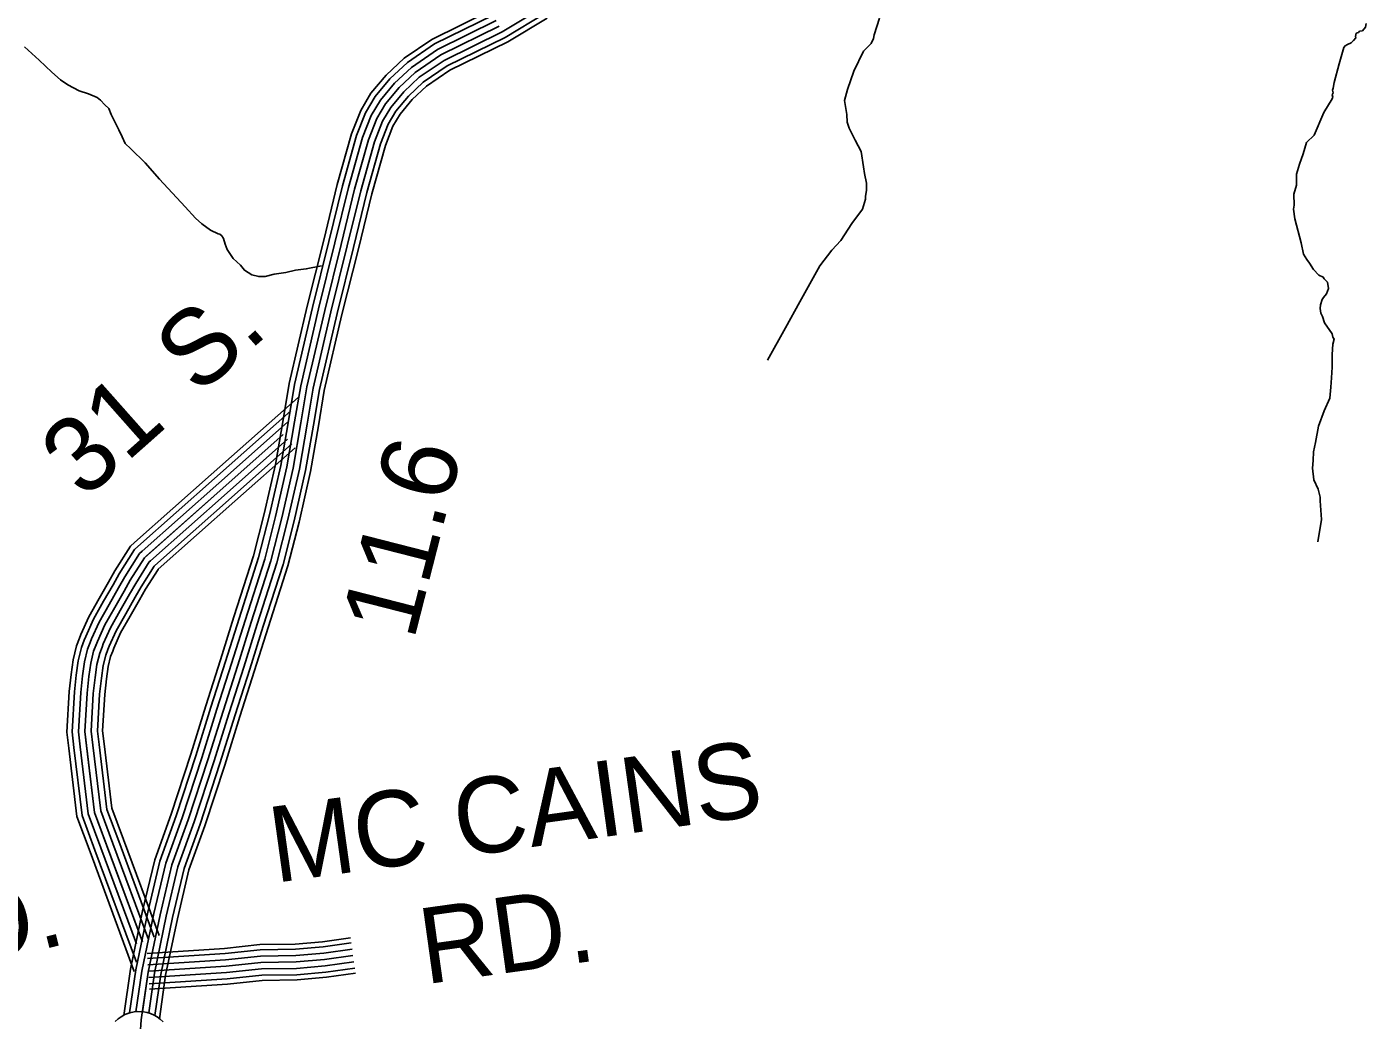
# Model space of a CAD drawing. Extents: x 1551132 to 1791609, y 378168 to 563823.
# Drawn here: x 1653929 to 1660473, y 433041 to 437892 of the extents above; entities that cross this region are included whole.
import ezdxf

# ---------------------------------------------------------------- set-up
doc = ezdxf.new("R2010")
doc.units = 0
for name, color, linetype in [('DESIGN - ROW - Right-of-Way and Easement Labels', 7, 'Continuous'), ('DESIGN - TRAFFIC CONTROL PERMANENT - Signalization', 7, 'Continuous'), ('DESIGN - TRANSPORTATION - Text', 7, 'Continuous'), ('SURVEY - CENTERLINE - Preliminary Text', 7, 'Continuous'), ('SURVEY - TRANSPORTATION - Roads', 7, 'Continuous'), ('SURVEY - VEGETATION - Features with Text', 7, 'Continuous')]:
    doc.layers.add(name, color=color, linetype=linetype)

msp = doc.modelspace()

# ---------------------------------------------------------------- linework, layer by layer
at = {"layer": 'DESIGN - TRANSPORTATION - Text'}
for points in [[(1658094.426, 437934.612), (1658069.543, 437852.777), (1658065.343, 437834.793), (1658055.094, 437810.876), (1658016.719, 437773.249), (1657969.687, 437675.639), (1657938.721, 437585.861), (1657924.138, 437531.951), (1657935.363, 437463.733), (1657936.938, 437425.665), (1657946.613, 437397.523), (1657975.92, 437339.121), (1658005.253, 437282.728), (1658016.411, 437208.501), (1658022.044, 437176.401), (1658031.494, 437128.233), (1658031.085, 437092.19), (1658026.777, 437064.198), (1658026.627, 437050.181), (1658012.111, 437002.279), (1657959.379, 436930.761), (1657906.53, 436849.234), (1657862.056, 436801.666), (1657803.266, 436724.205), (1657705.434, 436549.051), (1657636.094, 436421.647), (1657548.455, 436264.401)], [(1660473.087, 437908.396), (1660468.895, 437890.421), (1660454.712, 437872.553), (1660440.713, 437870.703), (1660434.654, 437864.762), (1660424.621, 437860.87), (1660420.446, 437844.894), (1660422.38, 437838.869), (1660410.238, 437824.977), (1660400.114, 437813.077), (1660382.056, 437805.268), (1660370.006, 437799.393), (1660363.923, 437791.443), (1660341.057, 437711.591), (1660316.065, 437619.747), (1660311.757, 437591.754), (1660307.649, 437581.787), (1660311.507, 437569.729), (1660307.407, 437559.762), (1660309.266, 437547.728), (1660307.182, 437539.736), (1660266.5, 437474.101), (1660219.309, 437362.465), (1660180.96, 437326.847), (1660164.36, 437270.954), (1660147.819, 437221.07), (1660133.303, 437173.16), (1660132.703, 437119.1), (1660120.228, 437075.174), (1660121.62, 437021.089), (1660117.403, 437001.114), (1660124.878, 436954.971), (1660155.51, 436836.476), (1660166.893, 436782.275), (1660182.576, 436756.066), (1660196.359, 436737.89), (1660215.992, 436707.639), (1660241.65, 436679.314), (1660263.499, 436669.063), (1660267.408, 436661.005), (1660283.207, 436644.813), (1660288.866, 436614.712), (1660278.591, 436588.786), (1660264.408, 436570.919), (1660258.3, 436560.977), (1660250.025, 436535.035), (1660247.825, 436517.034), (1660251.55, 436492.959), (1660259.358, 436476.85), (1660269.008, 436446.708), (1660306.357, 436392.223), (1660310.173, 436376.164), (1660316.048, 436366.081), (1660309.79, 436342.122), (1660307.232, 436292.079), (1660306.54, 436230.01), (1660303.965, 436177.967), (1660299.457, 436131.958), (1660294.857, 436077.931), (1660268.199, 436016.146), (1660239.408, 435942.361), (1660224.533, 435862.417), (1660216.033, 435816.458), (1660213.567, 435774.423), (1660211.142, 435736.397), (1660216.508, 435680.271), (1660237.966, 435633.97), (1660247.524, 435595.819), (1660247.324, 435577.793), (1660254.282, 435485.591), (1660237.099, 435377.638)], [(1653918.199, 437794.373), (1653989.38, 437729.505), (1654050.646, 437670.753), (1654094.161, 437632.227), (1654129.844, 437607.801), (1654185.451, 437579.151), (1654231.225, 437564.625), (1654272.965, 437546.142), (1654288.815, 437533.95), (1654310.531, 437511.682)], [(1654310.531, 437511.682), (1654330.306, 437493.44), (1654341.955, 437463.273), (1654379.071, 437388.771), (1654394.671, 437354.553), (1654410.287, 437322.336), (1654437.961, 437295.993), (1654507.101, 437227.142), (1654578.133, 437148.256), (1654702.455, 437012.711), (1654753.779, 436958.076), (1654783.428, 436929.709), (1654827.027, 436899.192), (1654864.776, 436880.749), (1654872.743, 436878.658), (1654882.634, 436870.541), (1654890.492, 436858.441), (1654898.167, 436830.315), (1654907.858, 436804.172), (1654937.324, 436759.788), (1654972.924, 436727.354), (1654992.623, 436703.103), (1655028.331, 436680.686), (1655062.188, 436672.302), (1655094.146, 436671.944), (1655138.22, 436683.478), (1655194.252, 436692.878), (1655242.317, 436704.362), (1655294.316, 436709.795), (1655368.389, 436725.004)]]:
    msp.add_lwpolyline(points, dxfattribs=at)
at = {"layer": 'SURVEY - CENTERLINE - Preliminary Text'}
for points in [[(1656195.087, 437972.104), (1655907.569, 437830.733), (1655772.172, 437738.172), (1655684.791, 437656.395), (1655610.184, 437567.218), (1655560.41, 437483.241), (1655515.419, 437368.704), (1655446.004, 437121.223), (1655379.672, 436850.166), (1655299.116, 436527.857), (1655211.509, 436150.631), (1655181.76, 435972.101), (1655144.552, 435754.703), (1655089.512, 435514.264), (1655036.855, 435308.05), (1654941.298, 435010.584), (1654875.708, 434800.778), (1654803.976, 434576.931), (1654730.27, 434339.449), (1654634.688, 434047.742), (1654553.765, 433824.586), (1654494.475, 433574.596), (1654435.584, 433290.889), (1654402.535, 433063.649)], [(1656207.387, 437949.495), (1655920.56, 437808.466), (1655788.313, 437718.055), (1655703.507, 437638.686), (1655631.242, 437552.309), (1655583.585, 437471.907), (1655539.827, 437360.512), (1655470.879, 437114.689), (1655404.638, 436843.99), (1655324.115, 436521.832), (1655236.742, 436145.597), (1655207.118, 435967.817), (1655169.785, 435749.662), (1655114.503, 435508.214), (1655061.571, 435300.925), (1654965.814, 435002.817), (1654900.224, 434793.011), (1654828.509, 434569.197), (1654754.769, 434331.633), (1654658.996, 434039.35), (1654578.448, 433817.211), (1654519.582, 433569.013), (1654460.925, 433286.422), (1654430.368, 433076.275)], [(1656446.231, 437984.163), (1656251.877, 437867.734), (1655967.559, 437727.939), (1655846.662, 437645.295), (1655771.197, 437574.66), (1655707.398, 437498.408), (1655667.408, 437430.931), (1655628.1, 437330.878), (1655560.843, 437091.072), (1655494.911, 436821.665), (1655414.53, 436500.031), (1655327.99, 436127.422), (1655298.815, 435952.325), (1655261.008, 435731.428), (1655204.901, 435486.33), (1655150.977, 435275.174), (1655054.462, 434974.716), (1654988.889, 434764.944), (1654917.199, 434541.222), (1654843.367, 434303.365), (1654746.919, 434009.008), (1654667.696, 433790.535), (1654610.372, 433548.829), (1654552.548, 433270.263), (1654524.499, 433077.333)], [(1656460.473, 437956.562), (1656266.702, 437840.475), (1655983.225, 437701.097), (1655866.111, 437621.036), (1655793.755, 437553.318), (1655732.789, 437480.441), (1655695.349, 437417.272), (1655657.524, 437320.995), (1655590.826, 437083.205), (1655525.002, 436814.223), (1655444.662, 436492.765), (1655358.406, 436121.363), (1655329.381, 435947.167), (1655291.416, 435725.344), (1655235.033, 435479.03), (1655180.785, 435266.591), (1655084.012, 434965.349), (1655018.438, 434755.594), (1654946.756, 434531.896), (1654872.9, 434293.948), (1654776.227, 433998.899), (1654697.445, 433781.643), (1654640.63, 433542.095), (1654583.089, 433264.871), (1654553.89, 433064.091)], [(1656471.822, 437934.545), (1656278.527, 437818.75), (1655995.717, 437679.696), (1655881.619, 437601.694), (1655811.746, 437536.3), (1655753.031, 437466.115), (1655717.623, 437406.38), (1655680.982, 437313.12), (1655614.734, 437076.922), (1655549.002, 436808.29), (1655468.695, 436486.973), (1655382.655, 436116.53), (1655353.756, 435943.05), (1655315.665, 435720.503), (1655259.058, 435473.213), (1655204.542, 435259.749), (1655107.578, 434957.883), (1655042.004, 434748.135), (1654970.331, 434524.463), (1654896.449, 434286.432), (1654799.593, 433990.832), (1654721.17, 433774.56), (1654664.762, 433536.728), (1654607.447, 433260.58), (1654576.581, 433048.382)], [(1656222.212, 437922.236), (1655936.227, 437781.624), (1655807.763, 437693.796), (1655726.065, 437617.344), (1655656.633, 437534.342), (1655611.526, 437458.248), (1655569.252, 437350.629), (1655500.861, 437106.822), (1655434.729, 436836.549), (1655354.248, 436514.565), (1655267.158, 436139.539), (1655237.684, 435962.659), (1655200.193, 435743.578), (1655144.636, 435500.913), (1655091.378, 435292.341), (1654995.364, 434993.45), (1654929.774, 434783.661), (1654858.067, 434559.872), (1654784.302, 434322.216), (1654688.304, 434029.241), (1654608.197, 433808.319), (1654549.84, 433562.279), (1654491.466, 433281.03), (1654462.409, 433081.266)], [(1656237.045, 437894.985), (1655951.893, 437754.781), (1655827.212, 437669.546), (1655748.631, 437596.002), (1655682.016, 437516.375), (1655639.467, 437444.59), (1655598.676, 437340.754), (1655530.852, 437098.947), (1655464.82, 436829.107), (1655384.389, 436507.298), (1655297.574, 436133.48), (1655268.25, 435957.492), (1655230.6, 435737.503), (1655174.768, 435493.622), (1655121.178, 435283.758), (1655024.913, 434984.083), (1654959.331, 434774.303), (1654887.633, 434550.547), (1654813.834, 434312.791), (1654717.611, 434019.124), (1654637.946, 433799.427), (1654580.106, 433555.554), (1654522.007, 433275.647), (1654488.266, 433043.624), (1654463.583, 432685.398)], [(1656237.045, 437894.985), (1655951.893, 437754.781), (1655827.212, 437669.546), (1655748.631, 437596.002), (1655682.016, 437516.375), (1655639.467, 437444.59), (1655598.676, 437340.754), (1655530.852, 437098.947), (1655464.82, 436829.107), (1655384.389, 436507.298), (1655297.574, 436133.48), (1655268.25, 435957.492), (1655230.6, 435737.503), (1655174.768, 435493.622), (1655121.178, 435283.758), (1655024.913, 434984.083), (1654959.331, 434774.303), (1654887.633, 434550.547), (1654813.834, 434312.791), (1654717.611, 434019.124), (1654637.946, 433799.427), (1654580.106, 433555.554), (1654522.007, 433275.647), (1654493.891, 433082.325)]]:
    msp.add_lwpolyline(points, dxfattribs=at)
at = {"layer": 'SURVEY - TRANSPORTATION - Roads'}
for points in [[(1654829.243, 435705.36), (1655254.592, 436082.479)], [(1654846.301, 435686.118), (1655219.051, 436016.61)], [(1654866.867, 435662.926), (1655202.984, 435960.934)], [(1654493.808, 433424.442), (1654259.889, 434055.775), (1654212.44, 434450.894), (1654223.157, 434638.624), (1654232.123, 434718.734), (1654241.056, 434784.661), (1654255.614, 434842.787), (1654274.206, 434890.705), (1654310.08, 434971.074), (1654358.395, 435056.226), (1654404.411, 435136.779), (1654434.319, 435189.713), (1654503.292, 435299.133), (1655182.352, 435901.207)], [(1654887.433, 435639.725), (1655182.352, 435901.207)], [(1654907.999, 435616.525), (1655202.918, 435878.007)], [(1654928.566, 435593.332), (1655223.484, 435854.814)], [(1654944.957, 435574.84), (1655239.875, 435836.322)], [(1654455.135, 435373.66), (1654829.26, 435705.377)], [(1654472.193, 435354.418), (1654846.318, 435686.135)], [(1654492.759, 435331.225), (1654866.884, 435662.943)], [(1654513.325, 435308.025), (1654887.45, 435639.742)], [(1654533.891, 435284.824), (1654908.016, 435616.541)], [(1654554.458, 435261.632), (1654928.582, 435593.349)], [(1654570.849, 435243.14), (1654944.974, 435574.857)], [(1654186.008, 434905.897), (1654193.224, 434924.473), (1654231.707, 435010.692), (1654282.172, 435099.628), (1654328.146, 435180.113), (1654358.987, 435234.706), (1654435.752, 435356.484), (1654455.16, 435373.685)], [(1654209.982, 434896.597), (1654216.965, 434914.573), (1654254.681, 434999.075), (1654304.513, 435086.902), (1654350.504, 435167.404), (1654381.078, 435221.514), (1654455.56, 435339.667), (1654472.218, 435354.443)], [(1654238.881, 434885.372), (1654245.59, 434902.639), (1654282.38, 434985.075), (1654331.454, 435071.568), (1654377.462, 435152.096), (1654407.694, 435205.614), (1654479.426, 435319.4), (1654492.776, 435331.242)], [(1654267.781, 434874.155), (1654274.206, 434890.705), (1654310.08, 434971.074), (1654358.395, 435056.226), (1654404.411, 435136.779), (1654434.319, 435189.713), (1654503.292, 435299.133), (1654513.342, 435308.041)], [(1654296.68, 434862.938), (1654302.822, 434878.772), (1654337.779, 434957.074), (1654385.336, 435040.884), (1654431.36, 435121.461), (1654460.943, 435173.813), (1654527.158, 435278.866), (1654533.908, 435284.841)], [(1654325.579, 434851.713), (1654331.446, 434866.838), (1654365.478, 434943.073), (1654412.277, 435025.551), (1654458.318, 435106.153), (1654487.559, 435157.912), (1654551.024, 435258.598), (1654554.466, 435261.64)], [(1654348.62, 434842.771), (1654354.262, 434857.321), (1654387.561, 434931.907), (1654433.752, 435013.317), (1654479.809, 435093.944), (1654508.792, 435145.237), (1654570.057, 435242.431), (1654570.866, 435243.148)], [(1654133.842, 434369.692), (1654124.426, 434448.144), (1654135.717, 434646.007), (1654145.067, 434729.501), (1654154.792, 434801.261), (1654171.858, 434869.413), (1654186.016, 434905.897)], [(1654159.375, 434372.758), (1654150.233, 434448.952), (1654161.358, 434643.841), (1654170.591, 434726.343), (1654180.083, 434796.395), (1654196.416, 434861.605), (1654209.99, 434896.597)], [(1654190.157, 434376.459), (1654181.333, 434449.919), (1654192.257, 434641.232), (1654201.357, 434722.543), (1654210.565, 434790.528), (1654226.015, 434852.196), (1654238.89, 434885.38)], [(1654220.932, 434380.15), (1654212.44, 434450.894), (1654223.157, 434638.624), (1654232.123, 434718.734), (1654241.056, 434784.661), (1654255.614, 434842.787), (1654267.789, 434874.172)], [(1654251.706, 434383.842), (1654243.548, 434451.869), (1654254.056, 434636.015), (1654262.889, 434714.926), (1654271.547, 434778.794), (1654285.214, 434833.379), (1654296.688, 434862.963)], [(1654282.488, 434387.542), (1654274.647, 434452.836), (1654284.955, 434633.407), (1654293.655, 434711.126), (1654302.03, 434772.927), (1654314.813, 434823.97), (1654325.588, 434851.746)], [(1654307.03, 434390.484), (1654299.455, 434453.611), (1654309.596, 434631.324), (1654318.188, 434708.084), (1654326.338, 434768.252), (1654338.412, 434816.47), (1654348.637, 434842.804)], [(1654237.848, 433862.803), (1654174.032, 434035.016), (1654133.842, 434369.708)], [(1654261.964, 433871.737), (1654199.207, 434041.108), (1654159.375, 434372.775)], [(1654291.03, 433882.504), (1654229.548, 434048.442), (1654190.157, 434376.467)], [(1654320.096, 433893.279), (1654259.889, 434055.775), (1654220.932, 434380.167)], [(1654349.162, 433904.055), (1654290.23, 434063.109), (1654251.706, 434383.867)], [(1654378.228, 433914.822), (1654320.571, 434070.442), (1654282.488, 434387.559)], [(1654401.41, 433923.413), (1654344.762, 434076.292), (1654307.03, 434390.509)], [(1654464.742, 433413.667), (1654291.021, 433882.521)], [(1654493.808, 433424.442), (1654320.087, 433893.296)], [(1654522.874, 433435.217), (1654349.153, 433904.071)], [(1654551.94, 433445.984), (1654378.219, 433914.838)], [(1654575.123, 433454.576), (1654401.402, 433923.43)], [(1654454.026, 433279.355), (1654237.839, 433862.82)], [(1654464.467, 433325.198), (1654261.955, 433871.754)], [(1654517.574, 433367.482), (1654895.349, 433391.633), (1655067.986, 433409.95), (1655240.89, 433411.967), (1655373.704, 433423.901), (1655510.568, 433442.968)], [(1654519.149, 433342.815), (1654897.44, 433366.999), (1655069.436, 433385.241), (1655242.14, 433387.258), (1655376.512, 433399.342), (1655513.984, 433418.492)], [(1654521.132, 433311.872), (1654900.065, 433336.098), (1655071.261, 433354.266), (1655243.707, 433356.274), (1655380.046, 433368.533), (1655518.259, 433387.783)], [(1654523.107, 433280.938), (1654902.69, 433305.206), (1655073.078, 433323.281), (1655245.282, 433325.29), (1655383.57, 433337.724), (1655522.534, 433357.083)], [(1654523.107, 433280.938), (1654902.69, 433305.206), (1655073.078, 433323.281), (1655245.282, 433325.29), (1655383.57, 433337.724), (1655522.534, 433357.083)], [(1654525.082, 433250.004), (1654905.315, 433274.313), (1655074.894, 433292.297), (1655246.857, 433294.306), (1655387.095, 433306.914), (1655526.809, 433326.382)], [(1654527.065, 433219.062), (1654907.94, 433243.413), (1655076.719, 433261.321), (1655248.424, 433263.322), (1655390.629, 433276.105), (1655531.084, 433295.673)], [(1654528.707, 433193.394), (1654910.115, 433217.779), (1655078.228, 433235.612), (1655249.724, 433237.621), (1655393.553, 433250.546), (1655534.634, 433270.205)]]:
    msp.add_lwpolyline(points, dxfattribs=at)
at = {"layer": 'SURVEY - VEGETATION - Features with Text'}
msp.add_lwpolyline([(1654360.886, 433034.14), (1654374.686, 433047.432), (1654390.685, 433058.116), (1654408.651, 433068.216), (1654431.659, 433077.558), (1654453.784, 433081.766), (1654471.642, 433083.708), (1654498.758, 433082.366), (1654517.607, 433078.4), (1654532.807, 433073.033), (1654550.69, 433065.383), (1654565.323, 433057.349), (1654580.897, 433046.357), (1654595.289, 433032.599)], dxfattribs=at)

# ---------------------------------------------------------------- texts
at = {"layer": 'DESIGN - ROW - Right-of-Way and Easement Labels'}
for s, height, rotation, p in [('S.', 369.9996, 41.5605278, (1654767.078, 436086.229)), ('31', 369.9996, 41.5617611, (1654209.166, 435579.24)), ('MC CAINS', 369.9917, 7.9311556, (1655142.31, 433711.55)), ('RD.', 369.9925, 13.9001861, (1653301.736, 433211.636)), ('RD.', 369.9917, 7.93285, (1655875.928, 433216.064))]:
    msp.add_text(s, height=height, rotation=rotation, dxfattribs=at).set_placement(p)
at = {"layer": 'DESIGN - TRAFFIC CONTROL PERMANENT - Signalization'}
msp.add_text('11.6', height=370.0087, rotation=75.6737361, dxfattribs=at).set_placement((1655819.196, 434890.11))

doc.saveas('drawing.dxf')
